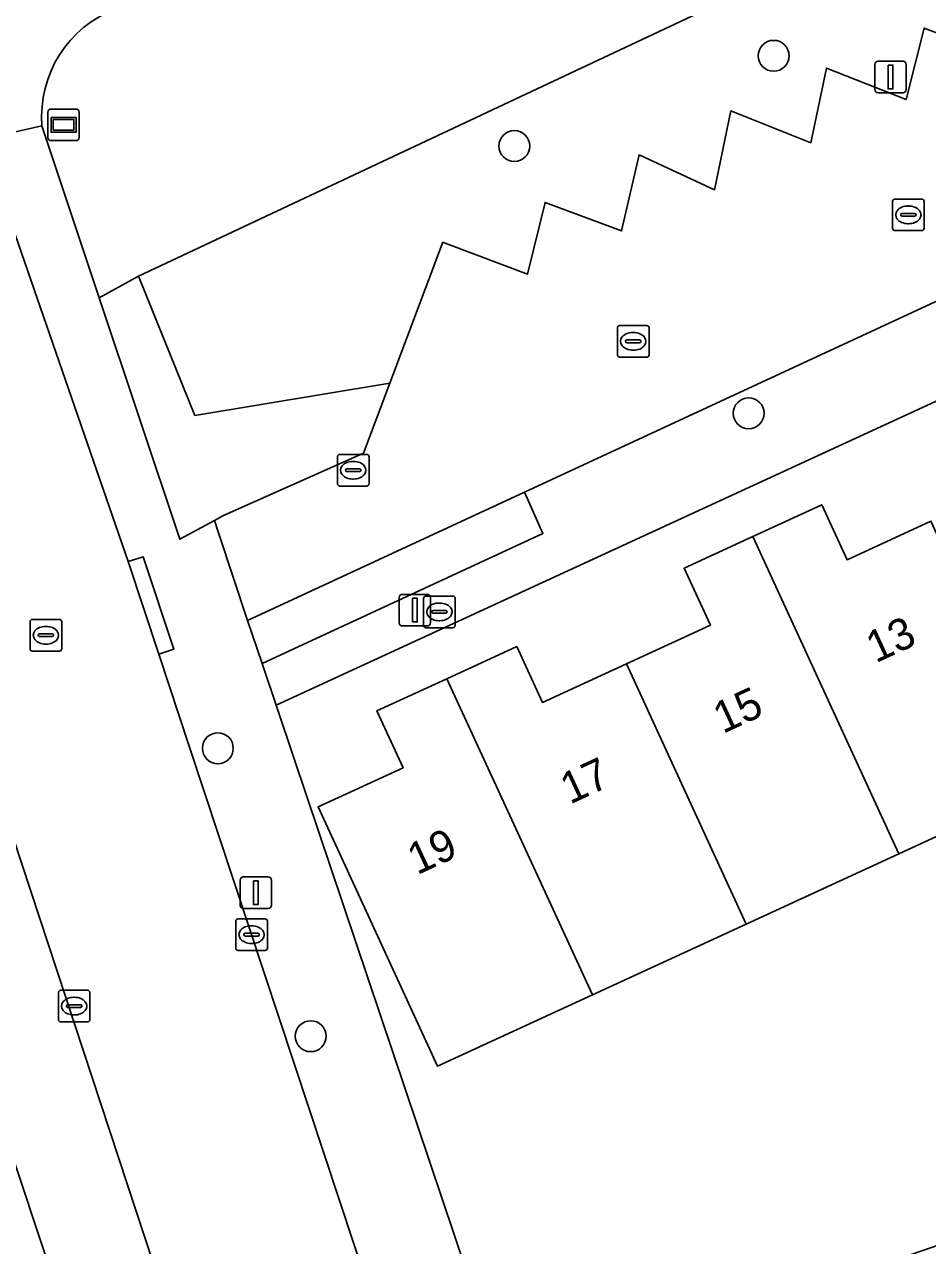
# Model space of a CAD drawing. Extents: x 159262 to 160143, y 383399 to 384319.
# Drawn here: x 159625.2 to 159653.78, y 383848.25 to 383886.9 of the extents above; entities that cross this region are included whole.
import ezdxf

# ---------------------------------------------------------------- set-up
doc = ezdxf.new("R2010")
doc.units = 0
for name, color, linetype in [('IMGEO_Boom', 7, 'Continuous'), ('IMGEO_Brandkraan', 7, 'Continuous'), ('IMGEO_Erf', 7, 'Continuous'), ('IMGEO_Groenvoorziening', 7, 'Continuous'), ('IMGEO_Kolk', 7, 'Continuous'), ('IMGEO_Lichtmast', 7, 'Continuous'), ('IMGEO_Muur', 7, 'Continuous'), ('IMGEO_Pand', 7, 'Continuous'), ('IMGEO_Pand_nummerreeks', 7, 'Continuous'), ('IMGEO_Parkeervlak_open', 7, 'Continuous'), ('IMGEO_Rijbaan_lokaal_open', 7, 'Continuous'), ('IMGEO_Rioolput', 7, 'Continuous'), ('IMGEO_Straatnaambord', 7, 'Continuous'), ('IMGEO_Voetpad_open', 7, 'Continuous')]:
    doc.layers.add(name, color=color, linetype=linetype)

msp = doc.modelspace()

# ---------------------------------------------------------------- linework, layer by layer
at = {"layer": 'IMGEO_Boom'}
for centre in [(159648.91, 383885.906), (159640.704, 383883.05), (159648.119, 383874.593), (159631.322, 383863.992), (159634.26, 383854.879)]:
    msp.add_circle(centre, 0.489, dxfattribs=at)
at = {"layer": 'IMGEO_Brandkraan'}
for p, q in [((159637.907, 383868.808), (159638.759, 383868.808)), ((159637.832, 383867.882), (159637.832, 383868.734)), ((159638.32, 383868.588), (159638.345, 383868.588)), ((159638.833, 383868.734), (159638.833, 383867.882)), ((159638.091, 383868.302), (159638.091, 383868.314)), ((159638.529, 383868.265), (159638.131, 383868.265)), ((159638.134, 383868.351), (159638.532, 383868.351)), ((159638.343, 383868.028), (159638.318, 383868.028)), ((159638.575, 383868.314), (159638.575, 383868.302)), ((159638.759, 383867.808), (159637.907, 383867.808))]:
    msp.add_line(p, q, dxfattribs=at)
for points in [[(159637.907, 383868.808), (159638.759, 383868.808)], [(159637.832, 383867.882), (159637.832, 383868.734)], [(159638.833, 383868.734), (159638.833, 383867.882)], [(159638.759, 383867.808), (159637.907, 383867.808)]]:
    msp.add_lwpolyline(points, dxfattribs=at)
for centre, radius, start, end in [((159637.909, 383868.732), 0.0765, 91.552, 178.448), ((159637.909, 383868.732), 0.0765, 91.552, 178.448), ((159638.757, 383868.732), 0.0765, 1.552, 88.448), ((159638.757, 383868.732), 0.0765, 1.552, 88.448), ((159638.131, 383868.311), 0.0403, 85.8775, 175.7526), ((159638.128, 383868.301), 0.0366, 178.938, 274.7102), ((159638.532, 383868.308), 0.043, 264.8664, 352.4533), ((159638.536, 383868.313), 0.0386, 1.7309, 96.639), ((159637.909, 383867.884), 0.0765, 181.552, 268.448), ((159637.909, 383867.884), 0.0765, 181.552, 268.448), ((159638.757, 383867.884), 0.0765, 271.552, 358.448), ((159638.757, 383867.884), 0.0765, 271.552, 358.448)]:
    msp.add_arc(centre, radius, start, end, dxfattribs=at)
for centre, major_axis, ratio, start_param, end_param in [((159638.319, 383868.308), (-0.387, 0.002), 0.722429, 4.712389, 7.853982), ((159638.344, 383868.308), (-0.39, 0.002), 0.717154, 1.570796, 4.712389)]:
    msp.add_ellipse(centre, major_axis=major_axis, ratio=ratio, start_param=start_param, end_param=end_param, dxfattribs=at)
at = {"layer": 'IMGEO_Erf'}
for points in [[(159686.536, 383883.351), (159681.994, 383887.853), (159633.167, 383865.358), (159633.741, 383863.652), (159639.584, 383846.284), (159640.286, 383844.199), (159644.879, 383845.723), (159645.052, 383845.201), (159647.598, 383846.058), (159652.71, 383847.777), (159657.902, 383849.577), (159662.678, 383851.232), (159667.615, 383854.172), (159669.44, 383855.259), (159668.635, 383857.377), (159669.117, 383858.082), (159670.678, 383858.806), (159671.55, 383856.515), (159672.197, 383856.901), (159676.812, 383859.649), (159681.401, 383862.382), (159685.996, 383865.118)], [(159657.706, 383862.879), (159652.874, 383860.653), (159648.042, 383858.427), (159643.172, 383856.184), (159638.277, 383853.929), (159634.496, 383862.137), (159637.183, 383863.375), (159636.354, 383865.174), (159638.568, 383866.194), (159640.779, 383867.212), (159641.596, 383865.439), (159644.25, 383866.662), (159646.907, 383867.886), (159646.076, 383869.69), (159648.252, 383870.692), (159650.43, 383871.696), (159651.232, 383869.955), (159653.888, 383871.179)]]:
    msp.add_lwpolyline(points, dxfattribs=at)
at = {"layer": 'IMGEO_Groenvoorziening'}
for points in [[(159625.756, 383883.694), (159627.571, 383878.247), (159628.812, 383878.932), (159666.454, 383896.629)], [(159584.823, 383853.343), (159605.425, 383860.059), (159610.083, 383848.863), (159609.489, 383848.614), (159609.241, 383849.225), (159607.146, 383847.892), (159611.018, 383839.515), (159612.837, 383840.611), (159614.23, 383841.101), (159626.676, 383845.476), (159621.855, 383860.004), (159617.211, 383873.996)]]:
    msp.add_lwpolyline(points, dxfattribs=at)
for points in [[(159650.579, 383885.52), (159653.102, 383884.519), (159653.674, 383886.785), (159656.196, 383885.826), (159656.708, 383888.161), (159659.09, 383887.239), (159659.643, 383889.566), (159662.185, 383888.626), (159662.717, 383890.902), (159664.647, 383890.115), (159668.962, 383892.09), (159666.454, 383896.629), (159628.812, 383878.932), (159630.597, 383874.526), (159636.763, 383875.546), (159638.444, 383880.008), (159638.603, 383879.948), (159641.115, 383878.998), (159641.678, 383881.265), (159644.1, 383880.363), (159644.651, 383882.77), (159647.035, 383881.668), (159647.555, 383884.164), (159650.088, 383883.154)], [(159636.763, 383875.546), (159630.597, 383874.526), (159628.812, 383878.932), (159627.571, 383878.247), (159630.117, 383870.605), (159631.213, 383871.2), (159631.501, 383871.357), (159635.927, 383873.326)], [(159632.265, 383868.04), (159632.724, 383866.676), (159641.608, 383870.793), (159641.027, 383872.1)]]:
    msp.add_lwpolyline(points, close=True, dxfattribs=at)
msp.add_arc((159629.404, 383883.982), 3.659, 110.7877, 184.5181, dxfattribs=at)
at = {"layer": 'IMGEO_Kolk'}
for p, q in [((159652.671, 383880.447), (159652.671, 383881.299)), ((159652.746, 383881.373), (159653.598, 383881.373)), ((159653.159, 383881.153), (159653.184, 383881.153)), ((159653.672, 383881.299), (159653.672, 383880.447)), ((159652.93, 383880.867), (159652.93, 383880.879)), ((159653.368, 383880.83), (159652.97, 383880.83)), ((159652.973, 383880.916), (159653.371, 383880.916)), ((159653.414, 383880.879), (159653.414, 383880.867)), ((159653.598, 383880.373), (159652.746, 383880.373)), ((159653.182, 383880.593), (159653.157, 383880.593)), ((159643.965, 383876.444), (159643.965, 383877.296)), ((159644.04, 383877.37), (159644.892, 383877.37)), ((159644.966, 383877.296), (159644.966, 383876.444)), ((159644.267, 383876.913), (159644.665, 383876.913)), ((159644.453, 383877.15), (159644.478, 383877.15)), ((159644.224, 383876.864), (159644.224, 383876.876)), ((159644.662, 383876.827), (159644.264, 383876.827)), ((159644.476, 383876.59), (159644.451, 383876.59)), ((159644.708, 383876.876), (159644.708, 383876.864)), ((159644.892, 383876.37), (159644.04, 383876.37)), ((159635.105, 383872.365), (159635.105, 383873.217)), ((159635.18, 383873.291), (159636.032, 383873.291)), ((159635.593, 383873.071), (159635.618, 383873.071)), ((159636.106, 383873.217), (159636.106, 383872.365)), ((159635.364, 383872.785), (159635.364, 383872.797)), ((159635.802, 383872.748), (159635.404, 383872.748)), ((159635.407, 383872.834), (159635.805, 383872.834)), ((159635.848, 383872.797), (159635.848, 383872.785)), ((159636.032, 383872.291), (159635.18, 383872.291)), ((159635.616, 383872.511), (159635.591, 383872.511)), ((159631.889, 383857.666), (159631.889, 383858.518)), ((159631.964, 383858.592), (159632.816, 383858.592)), ((159632.377, 383858.372), (159632.402, 383858.372)), ((159632.89, 383858.518), (159632.89, 383857.666)), ((159632.148, 383858.086), (159632.148, 383858.098)), ((159632.586, 383858.049), (159632.188, 383858.049)), ((159632.191, 383858.135), (159632.589, 383858.135)), ((159632.632, 383858.098), (159632.632, 383858.086)), ((159632.816, 383857.592), (159631.964, 383857.592)), ((159632.4, 383857.812), (159632.375, 383857.812)), ((159626.274, 383855.405), (159626.274, 383856.257)), ((159626.349, 383856.331), (159627.201, 383856.331)), ((159626.762, 383856.111), (159626.787, 383856.111)), ((159627.275, 383856.257), (159627.275, 383855.405)), ((159626.533, 383855.825), (159626.533, 383855.837)), ((159626.971, 383855.788), (159626.573, 383855.788)), ((159626.576, 383855.874), (159626.974, 383855.874)), ((159627.017, 383855.837), (159627.017, 383855.825)), ((159627.201, 383855.331), (159626.349, 383855.331)), ((159626.785, 383855.551), (159626.76, 383855.551))]:
    msp.add_line(p, q, dxfattribs=at)
for points in [[(159652.671, 383880.447), (159652.671, 383881.299)], [(159652.746, 383881.373), (159653.598, 383881.373)], [(159653.672, 383881.299), (159653.672, 383880.447)], [(159653.598, 383880.373), (159652.746, 383880.373)], [(159643.965, 383876.444), (159643.965, 383877.296)], [(159644.04, 383877.37), (159644.892, 383877.37)], [(159644.966, 383877.296), (159644.966, 383876.444)], [(159644.892, 383876.37), (159644.04, 383876.37)], [(159635.105, 383872.365), (159635.105, 383873.217)], [(159635.18, 383873.291), (159636.032, 383873.291)], [(159636.106, 383873.217), (159636.106, 383872.365)], [(159636.032, 383872.291), (159635.18, 383872.291)], [(159631.889, 383857.666), (159631.889, 383858.518)], [(159631.964, 383858.592), (159632.816, 383858.592)], [(159632.89, 383858.518), (159632.89, 383857.666)], [(159632.816, 383857.592), (159631.964, 383857.592)], [(159626.274, 383855.405), (159626.274, 383856.257)], [(159626.349, 383856.331), (159627.201, 383856.331)], [(159627.275, 383856.257), (159627.275, 383855.405)], [(159627.201, 383855.331), (159626.349, 383855.331)]]:
    msp.add_lwpolyline(points, dxfattribs=at)
for centre, radius, start, end in [((159652.748, 383881.297), 0.0765, 91.552, 178.448), ((159652.748, 383881.297), 0.0765, 91.552, 178.448), ((159653.596, 383881.297), 0.0765, 1.552, 88.448), ((159653.596, 383881.297), 0.0765, 1.552, 88.448), ((159652.97, 383880.876), 0.0403, 85.8775, 175.7526), ((159652.967, 383880.866), 0.0366, 178.938, 274.7102), ((159653.371, 383880.873), 0.043, 264.8664, 352.4533), ((159653.375, 383880.878), 0.0386, 1.7309, 96.639), ((159652.748, 383880.449), 0.0765, 181.552, 268.448), ((159652.748, 383880.449), 0.0765, 181.552, 268.448), ((159653.596, 383880.449), 0.0765, 271.552, 358.448), ((159653.596, 383880.449), 0.0765, 271.552, 358.448), ((159644.042, 383877.294), 0.0765, 91.552, 178.448), ((159644.042, 383877.294), 0.0765, 91.552, 178.448), ((159644.89, 383877.294), 0.0765, 1.552, 88.448), ((159644.89, 383877.294), 0.0765, 1.552, 88.448), ((159644.264, 383876.873), 0.0403, 85.8775, 175.7526), ((159644.669, 383876.875), 0.0386, 1.7309, 96.639), ((159644.261, 383876.863), 0.0366, 178.938, 274.7102), ((159644.665, 383876.87), 0.043, 264.8664, 352.4533), ((159644.042, 383876.446), 0.0765, 181.552, 268.448), ((159644.042, 383876.446), 0.0765, 181.552, 268.448), ((159644.89, 383876.446), 0.0765, 271.552, 358.448), ((159644.89, 383876.446), 0.0765, 271.552, 358.448), ((159635.182, 383873.215), 0.0765, 91.552, 178.448), ((159635.182, 383873.215), 0.0765, 91.552, 178.448), ((159636.03, 383873.215), 0.0765, 1.552, 88.448), ((159636.03, 383873.215), 0.0765, 1.552, 88.448), ((159635.404, 383872.794), 0.0403, 85.8775, 175.7526), ((159635.401, 383872.784), 0.0366, 178.938, 274.7102), ((159635.805, 383872.791), 0.043, 264.8664, 352.4533), ((159635.809, 383872.796), 0.0386, 1.7309, 96.639), ((159635.182, 383872.367), 0.0765, 181.552, 268.448), ((159635.182, 383872.367), 0.0765, 181.552, 268.448), ((159636.03, 383872.367), 0.0765, 271.552, 358.448), ((159636.03, 383872.367), 0.0765, 271.552, 358.448), ((159631.966, 383858.516), 0.0765, 91.552, 178.448), ((159631.966, 383858.516), 0.0765, 91.552, 178.448), ((159632.814, 383858.516), 0.0765, 1.552, 88.448), ((159632.814, 383858.516), 0.0765, 1.552, 88.448), ((159632.188, 383858.095), 0.0403, 85.8775, 175.7526), ((159632.185, 383858.085), 0.0366, 178.938, 274.7102), ((159632.589, 383858.092), 0.043, 264.8664, 352.4533), ((159632.593, 383858.097), 0.0386, 1.7309, 96.639), ((159631.966, 383857.668), 0.0765, 181.552, 268.448), ((159631.966, 383857.668), 0.0765, 181.552, 268.448), ((159632.814, 383857.668), 0.0765, 271.552, 358.448), ((159632.814, 383857.668), 0.0765, 271.552, 358.448), ((159626.351, 383856.255), 0.0765, 91.552, 178.448), ((159626.351, 383856.255), 0.0765, 91.552, 178.448), ((159627.199, 383856.255), 0.0765, 1.552, 88.448), ((159627.199, 383856.255), 0.0765, 1.552, 88.448), ((159626.573, 383855.834), 0.0403, 85.8775, 175.7526), ((159626.57, 383855.824), 0.0366, 178.938, 274.7102), ((159626.974, 383855.831), 0.043, 264.8664, 352.4533), ((159626.978, 383855.836), 0.0386, 1.7309, 96.639), ((159626.351, 383855.407), 0.0765, 181.552, 268.448), ((159626.351, 383855.407), 0.0765, 181.552, 268.448), ((159627.199, 383855.407), 0.0765, 271.552, 358.448), ((159627.199, 383855.407), 0.0765, 271.552, 358.448)]:
    msp.add_arc(centre, radius, start, end, dxfattribs=at)
for centre, major_axis, ratio, start_param, end_param in [((159653.158, 383880.873), (-0.387, 0.002), 0.722429, 4.712389, 7.853982), ((159653.183, 383880.873), (-0.39, 0.002), 0.717154, 1.570796, 4.712389), ((159644.452, 383876.87), (-0.387, 0.002), 0.722429, 4.712389, 7.853982), ((159644.477, 383876.87), (-0.39, 0.002), 0.717154, 1.570796, 4.712389), ((159635.592, 383872.791), (-0.387, 0.002), 0.722429, 4.712389, 7.853982), ((159635.617, 383872.791), (-0.39, 0.002), 0.717154, 1.570796, 4.712389), ((159632.376, 383858.092), (-0.387, 0.002), 0.722429, 4.712389, 7.853982), ((159632.401, 383858.092), (-0.39, 0.002), 0.717154, 1.570796, 4.712389), ((159626.761, 383855.831), (-0.387, 0.002), 0.722429, 4.712389, 7.853982), ((159626.786, 383855.831), (-0.39, 0.002), 0.717154, 1.570796, 4.712389)]:
    msp.add_ellipse(centre, major_axis=major_axis, ratio=ratio, start_param=start_param, end_param=end_param, dxfattribs=at)
at = {"layer": 'IMGEO_Lichtmast'}
for p, q in [((159652.113, 383884.835), (159652.113, 383885.635)), ((159652.113, 383885.635), (159652.113, 383884.835)), ((159652.213, 383885.735), (159653.003, 383885.735)), ((159653.003, 383885.735), (159652.213, 383885.735)), ((159653.103, 383885.635), (159653.103, 383884.835)), ((159653.103, 383884.835), (159653.103, 383885.635)), ((159653.003, 383884.735), (159652.213, 383884.735)), ((159652.213, 383884.735), (159653.003, 383884.735)), ((159637.163, 383868.863), (159637.953, 383868.863)), ((159637.953, 383868.863), (159637.163, 383868.863)), ((159637.063, 383867.963), (159637.063, 383868.763)), ((159637.063, 383868.763), (159637.063, 383867.963)), ((159638.053, 383868.763), (159638.053, 383867.963)), ((159638.053, 383867.963), (159638.053, 383868.763)), ((159637.953, 383867.863), (159637.163, 383867.863)), ((159637.163, 383867.863), (159637.953, 383867.863)), ((159632.126, 383859.92), (159632.916, 383859.92)), ((159632.916, 383859.92), (159632.126, 383859.92)), ((159632.026, 383859.02), (159632.026, 383859.82)), ((159632.026, 383859.82), (159632.026, 383859.02)), ((159633.016, 383859.82), (159633.016, 383859.02)), ((159633.016, 383859.02), (159633.016, 383859.82)), ((159632.916, 383858.92), (159632.126, 383858.92)), ((159632.126, 383858.92), (159632.916, 383858.92))]:
    msp.add_line(p, q, dxfattribs=at)
for points in [[(159652.533, 383885.61), (159652.683, 383885.61), (159652.683, 383884.86), (159652.533, 383884.86), (159652.533, 383885.61)], [(159637.483, 383868.738), (159637.633, 383868.738), (159637.633, 383867.988), (159637.483, 383867.988), (159637.483, 383868.738)], [(159632.446, 383859.795), (159632.596, 383859.795), (159632.596, 383859.045), (159632.446, 383859.045), (159632.446, 383859.795)]]:
    msp.add_lwpolyline(points, dxfattribs=at)
for centre, start, end in [((159652.213, 383885.635), 90, 180), ((159652.213, 383885.635), 90, 180), ((159653.003, 383885.635), 0, 90), ((159653.003, 383885.635), 360, 90), ((159652.213, 383884.835), 180, 270), ((159652.213, 383884.835), 180, 270), ((159653.003, 383884.835), 270, 0), ((159653.003, 383884.835), 270, 0), ((159637.163, 383868.763), 90, 180), ((159637.163, 383868.763), 90, 180), ((159637.953, 383868.763), 0, 90), ((159637.953, 383868.763), 360, 90), ((159637.163, 383867.963), 180, 270), ((159637.163, 383867.963), 180, 270), ((159637.953, 383867.963), 270, 0), ((159637.953, 383867.963), 270, 0), ((159632.126, 383859.82), 90, 180), ((159632.126, 383859.82), 90, 180), ((159632.916, 383859.82), 0, 90), ((159632.916, 383859.82), 360, 90), ((159632.126, 383859.02), 180, 270), ((159632.126, 383859.02), 180, 270), ((159632.916, 383859.02), 270, 0), ((159632.916, 383859.02), 270, 0)]:
    msp.add_arc(centre, 0.1, start, end, dxfattribs=at)
at = {"layer": 'IMGEO_Muur'}
msp.add_lwpolyline([(159633.741, 383863.652), (159633.167, 383865.358)], dxfattribs=at)
at = {"layer": 'IMGEO_Pand'}
for points in [[(159648.252, 383870.692), (159652.874, 383860.653), (159657.706, 383862.879), (159653.888, 383871.179), (159651.232, 383869.955), (159650.43, 383871.696)], [(159644.25, 383866.662), (159648.042, 383858.427), (159652.874, 383860.653), (159648.252, 383870.692), (159646.076, 383869.69), (159646.907, 383867.886)], [(159644.25, 383866.662), (159641.596, 383865.439), (159640.779, 383867.212), (159638.568, 383866.194), (159643.172, 383856.184), (159648.042, 383858.427)], [(159638.568, 383866.194), (159636.354, 383865.174), (159637.183, 383863.375), (159634.496, 383862.137), (159638.277, 383853.929), (159643.172, 383856.184)]]:
    msp.add_lwpolyline(points, close=True, dxfattribs=at)
at = {"layer": 'IMGEO_Parkeervlak_open'}
msp.add_lwpolyline([(159656.708, 383888.161), (159656.196, 383885.826), (159653.674, 383886.785), (159653.102, 383884.519), (159650.579, 383885.52), (159650.088, 383883.154), (159647.555, 383884.164), (159647.035, 383881.668), (159644.651, 383882.77), (159644.1, 383880.363), (159641.678, 383881.265), (159641.115, 383878.998), (159638.603, 383879.948), (159638.444, 383880.008), (159636.763, 383875.546), (159635.927, 383873.326), (159631.501, 383871.357), (159631.213, 383871.2), (159631.342, 383870.813), (159632.265, 383868.04), (159641.027, 383872.1), (159671.184, 383886.075), (159669.778, 383889.25)], dxfattribs=at)
at = {"layer": 'IMGEO_Rijbaan_lokaal_open'}
msp.add_lwpolyline([(159630.416, 383864.056), (159629.451, 383866.973), (159628.482, 383869.9), (159624.304, 383881.956), (159623.889, 383883.271), (159618.165, 383881.421), (159630.678, 383843.442), (159636.585, 383845.412)], close=True, dxfattribs=at)
at = {"layer": 'IMGEO_Rioolput'}
for p, q in [((159625.456, 383868.068), (159626.308, 383868.068)), ((159625.381, 383867.142), (159625.381, 383867.994)), ((159625.683, 383867.611), (159626.081, 383867.611)), ((159625.869, 383867.848), (159625.894, 383867.848)), ((159626.382, 383867.994), (159626.382, 383867.142)), ((159625.64, 383867.562), (159625.64, 383867.574)), ((159626.078, 383867.525), (159625.68, 383867.525)), ((159625.892, 383867.288), (159625.867, 383867.288)), ((159626.124, 383867.574), (159626.124, 383867.562)), ((159626.308, 383867.068), (159625.456, 383867.068))]:
    msp.add_line(p, q, dxfattribs=at)
for points in [[(159625.456, 383868.068), (159626.308, 383868.068)], [(159625.381, 383867.142), (159625.381, 383867.994)], [(159626.382, 383867.994), (159626.382, 383867.142)], [(159626.308, 383867.068), (159625.456, 383867.068)]]:
    msp.add_lwpolyline(points, dxfattribs=at)
for centre, radius, start, end in [((159625.458, 383867.992), 0.0765, 91.552, 178.448), ((159625.458, 383867.992), 0.0765, 91.552, 178.448), ((159626.306, 383867.992), 0.0765, 1.552, 88.448), ((159626.306, 383867.992), 0.0765, 1.552, 88.448), ((159625.68, 383867.571), 0.0403, 85.8775, 175.7526), ((159626.085, 383867.573), 0.0386, 1.7309, 96.639), ((159625.677, 383867.561), 0.0366, 178.938, 274.7102), ((159626.081, 383867.568), 0.043, 264.8664, 352.4533), ((159625.458, 383867.144), 0.0765, 181.552, 268.448), ((159625.458, 383867.144), 0.0765, 181.552, 268.448), ((159626.306, 383867.144), 0.0765, 271.552, 358.448), ((159626.306, 383867.144), 0.0765, 271.552, 358.448)]:
    msp.add_arc(centre, radius, start, end, dxfattribs=at)
for centre, major_axis, ratio, start_param, end_param in [((159625.868, 383867.568), (-0.387, 0.002), 0.722429, 4.712389, 7.853982), ((159625.893, 383867.568), (-0.39, 0.002), 0.717154, 1.570796, 4.712389)]:
    msp.add_ellipse(centre, major_axis=major_axis, ratio=ratio, start_param=start_param, end_param=end_param, dxfattribs=at)
at = {"layer": 'IMGEO_Straatnaambord'}
for p, q in [((159625.945, 383883.321), (159625.945, 383884.121)), ((159625.945, 383884.121), (159625.945, 383883.321)), ((159626.045, 383884.221), (159626.835, 383884.221)), ((159626.835, 383884.221), (159626.045, 383884.221)), ((159626.935, 383884.121), (159626.935, 383883.321)), ((159626.935, 383883.321), (159626.935, 383884.121)), ((159626.835, 383883.221), (159626.045, 383883.221)), ((159626.045, 383883.221), (159626.835, 383883.221))]:
    msp.add_line(p, q, dxfattribs=at)
for points in [[(159626.046, 383883.953), (159626.834, 383883.953), (159626.834, 383883.489), (159626.046, 383883.489), (159626.046, 383883.953)], [(159626.111, 383883.888), (159626.111, 383883.554), (159626.769, 383883.554), (159626.769, 383883.888), (159626.111, 383883.888)]]:
    msp.add_lwpolyline(points, dxfattribs=at)
for centre, start, end in [((159626.045, 383884.121), 90, 180), ((159626.045, 383884.121), 90, 180), ((159626.835, 383884.121), 0, 90), ((159626.835, 383884.121), 360, 90), ((159626.045, 383883.321), 180, 270), ((159626.045, 383883.321), 180, 270), ((159626.835, 383883.321), 270, 0), ((159626.835, 383883.321), 270, 0)]:
    msp.add_arc(centre, 0.1, start, end, dxfattribs=at)
at = {"layer": 'IMGEO_Voetpad_open'}
for points in [[(159681.994, 383887.853), (159680.835, 383888.963), (159671.739, 383884.822), (159671.184, 383886.075), (159641.027, 383872.1), (159641.608, 383870.793), (159632.724, 383866.676), (159633.167, 383865.358)], [(159633.741, 383863.652), (159633.167, 383865.358), (159632.724, 383866.676), (159632.265, 383868.04), (159631.342, 383870.813), (159631.213, 383871.2), (159630.117, 383870.605), (159627.571, 383878.247), (159625.756, 383883.694), (159623.889, 383883.271), (159624.304, 383881.956), (159628.482, 383869.9), (159628.958, 383870.053), (159629.927, 383867.126), (159629.451, 383866.973), (159630.416, 383864.056), (159636.585, 383845.412), (159637.979, 383840.878), (159638.655, 383838.85), (159638.91, 383838.083), (159641.977, 383839.1), (159641.154, 383841.585), (159640.286, 383844.199), (159639.584, 383846.284)], [(159629.451, 383866.973), (159629.927, 383867.126), (159628.958, 383870.053), (159628.482, 383869.9)]]:
    msp.add_lwpolyline(points, close=True, dxfattribs=at)
for points in [[(159622.585, 383887.779), (159622.692, 383887.291), (159623.571, 383884.24), (159623.889, 383883.271), (159625.756, 383883.694)], [(159644.134, 383788.379), (159648.506, 383789.267), (159632.822, 383836.926), (159630.678, 383843.442), (159618.165, 383881.421)], [(159615.257, 383880.042), (159615.309, 383879.882), (159617.211, 383873.996), (159621.855, 383860.004), (159626.676, 383845.476), (159634.179, 383822.872), (159640.455, 383804.093), (159644.492, 383791.574)]]:
    msp.add_lwpolyline(points, dxfattribs=at)
msp.add_arc((159629.404, 383883.982), 3.659, 110.7877, 184.5181, dxfattribs=at)

# ---------------------------------------------------------------- texts
at = {"layer": 'IMGEO_Pand_nummerreeks'}
for s, p in [('13', (159652.14, 383866.676)), ('15', (159647.301, 383864.44)), ('17', (159642.463, 383862.205)), ('19', (159637.624, 383859.969))]:
    msp.add_text(s, height=1, rotation=24.7977, dxfattribs=at).set_placement(p)

doc.saveas('drawing.dxf')
